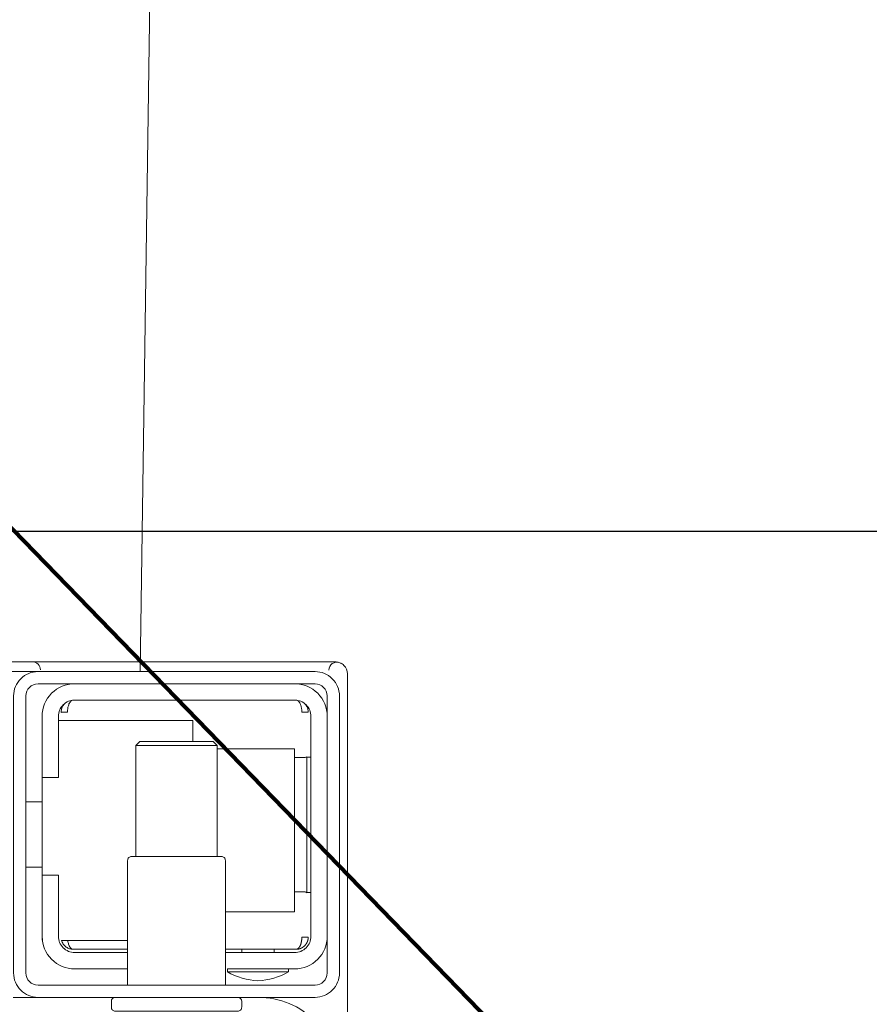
# Model space of a CAD drawing. Header units: millimetres. Extents: x 23192 to 177760, y -399809 to -79279.
# Tile 603 of 656: x 74715 to 74725, y -197707 to -197695. Entities that reach past the tile are written whole.
import ezdxf

# ---------------------------------------------------------------- set-up
doc = ezdxf.new("R2010")
doc.units = ezdxf.units.MM
doc.layers.get('0').update_dxf_attribs({"lineweight": 0})
doc.layers.add('!! 1_zabudowa GK', color=33, linetype='Continuous')
doc.layers.add('!! 2_wypos-sanitarne', color=240, linetype='Continuous', lineweight=9)
doc.layers.add('!!! WYTYCZNE DO KOSZTORYSU', color=1, linetype='Continuous', lineweight=140, plot=False)
doc.layers.add('!!_@ wypos sanit nd', color=7, linetype='Continuous', lineweight=0, plot=False)
doc.styles.add('SIMPLEX', font='simplex.shx', dxfattribs={"width": 0.77})
doc.dimstyles.new('OL PB 200', dxfattribs={"dimscale": 4, "dimtxt": 5, "dimasz": 0.2, "dimexe": 10, "dimexo": 10, "dimgap": 1, "dimtad": 1, "dimdec": 1, "dimrnd": 0.5, "dimzin": 9, "dimdsep": 46, "dimtxsty": 'SIMPLEX', "dimblk": 'thick_MSz', "dimcen": 0.1, "dimdle": 8, "dimse1": 1, "dimse2": 1, "dimclrd": 256, "dimclre": 256, "dimclrt": 3, "dimadec": 1, "dimazin": 2, "dimtfac": 1, "dimtdec": 1, "dimtix": 1, "dimtofl": 0, "dimtmove": 2, "dimatfit": 3, "dimldrblk": 'thick_MSz', "dimfxl": 10, "dimfxlon": 1, "dimtolj": 1, "dimlwd": -1, "dimlwe": -1, "dimarcsym": 0})

# ---------------------------------------------------------------- blocks, each defined once
blk = doc.blocks.new('A$C324a30b8')
for points in [[(-0.17832, -0.47832), (-0.17797, -0.23916), (-0.17727, -0.11958), (-0.17552, 0)], [(-0.17552, 0), (0.17552, 0)]]:
    blk.add_lwpolyline(points)
blk = doc.blocks.new('A$C4ebe9e89')
for points in [[(-0.15993, 0.04968), (-0.17248, 0.04968, 0.405519), (-0.172, 0.05018), (-0.172, 0.05088, 0.414214), (-0.1725, 0.05138), (-0.1875, 0.05138, 0.414214), (-0.188, 0.05088), (-0.188, 0.05018, 0.405519), (-0.18751, 0.04968), (-0.19, 0.04968, -0.414214), (-0.2, 0.05968), (-0.2, 0.13968, -0.266001), (-0.19506, 0.1483)], [(-0.18625, 0.04656, 0.119096), (-0.19, 0.04764, 0.119096), (-0.19375, 0.04656)], [(-0.186, 0.04818), (-0.186, 0.03288, 0.414214), (-0.1855, 0.03238), (-0.1745, 0.03238, 0.414214), (-0.174, 0.03288), (-0.174, 0.04818)], [(-0.1985, 0.04218, -0.414214), (-0.1945, 0.04618), (-0.18625, 0.04618), (-0.18625, 0.04656), (-0.19375, 0.04656), (-0.19375, 0.04618)], [(-0.174, 0.04618), (-0.1675, 0.04618, -0.414214), (-0.1635, 0.04218), (-0.16353, 0.04268)], [(-0.186, 0.04418), (-0.1945, 0.04418, 0.414214), (-0.1965, 0.04218), (-0.1965, 0.01518, 0.414214), (-0.1945, 0.01318), (-0.1675, 0.01318, 0.414214), (-0.1655, 0.01518), (-0.1655, 0.02268), (-0.1635, 0.02268), (-0.1635, 0.04218)], [(-0.1635, 0.03468), (-0.1655, 0.03468), (-0.1655, 0.04218, 0.414214), (-0.1675, 0.04418), (-0.174, 0.04418)], [(-0.1945, 0.02025), (-0.19515, 0.02024), (-0.19542, 0.02024), (-0.1956, 0.02024), (-0.19567, 0.02024, 0.116465), (-0.19589, 0.02018), (-0.19601, 0.02013), (-0.19601, 0.03683), (-0.19589, 0.03678, 0.116465), (-0.19567, 0.03672), (-0.19542, 0.03672), (-0.19515, 0.03672), (-0.1945, 0.03671)], [(-0.1675, 0.01118, 0.414214), (-0.1635, 0.01518), (-0.1635, 0.02268)], [(-0.1985, 0.01518, 0.414214), (-0.1945, 0.01118)], [(-0.20099, 0.00998, 0.198909), (-0.20055, 0.00892, 0.091301), (-0.20011, 0.00862)], [(-0.1633, 0.00948, 0.412536), (-0.1623, 0.00848), (-0.1125, 0.00848), (-0.11221, 0.00851), (-0.11193, 0.0086), (-0.11168, 0.00873), (-0.11145, 0.00892), (-0.11126, 0.00914), (-0.11112, 0.0094), (-0.11104, 0.00968)], [(-0.16237, 0.00849), (-0.16249, 0.00849), (-0.16269, 0.00849), (-0.16294, 0.00849), (-0.16323, 0.00849), (-0.16357, 0.00849), (-0.16393, 0.00849), (-0.16428, 0.00849), (-0.19771, 0.00849), (-0.19841, 0.00849), (-0.19903, 0.00849), (-0.19948, 0.00849), (-0.19961, 0.00849), (-0.19973, 0.00851), (-0.19984, 0.00853), (-0.20003, 0.00859, 0.517033), (-0.1987, 0.00952)]]:
    blk.add_lwpolyline(points, format="xyb")
for points in [[(-0.20099, 0.05497), (-0.20099, 0.00998)], [(-0.19478, 0.04378), (-0.186, 0.04378)], [(-0.192, 0.04418), (-0.192, 0.04378)], [(-0.188, 0.04418), (-0.188, 0.04378)], [(-0.16664, 0.04268), (-0.16666, 0.04284), (-0.16669, 0.04295), (-0.16672, 0.04306), (-0.16675, 0.04316), (-0.16679, 0.04326), (-0.16683, 0.04337), (-0.16689, 0.04346), (-0.16694, 0.04355), (-0.16701, 0.04363), (-0.1671, 0.0437), (-0.16718, 0.04375), (-0.16728, 0.04378), (-0.16718, 0.04377), (-0.16708, 0.04376), (-0.16696, 0.04373), (-0.16686, 0.0437), (-0.16677, 0.04367), (-0.16666, 0.04362), (-0.16657, 0.04357), (-0.16646, 0.0435), (-0.16636, 0.04342), (-0.16627, 0.04334), (-0.16618, 0.04324), (-0.1661, 0.04314), (-0.16603, 0.04303), (-0.16597, 0.04292), (-0.16592, 0.0428), (-0.16588, 0.04268), (-0.174, 0.04268)], [(-0.174, 0.04378), (-0.16722, 0.04378)], [(-0.185, 0.01918), (-0.1945, 0.01918), (-0.1945, 0.03918), (-0.186, 0.03918)], [(-0.19591, 0.03679), (-0.19602, 0.03679), (-0.19616, 0.03679), (-0.19632, 0.03679), (-0.1965, 0.03679)], [(-0.1615, 0.03368), (-0.1635, 0.03368)], [(-0.185, 0.03238), (-0.185, 0.01876), (-0.1845, 0.01826), (-0.1755, 0.01826), (-0.175, 0.01876), (-0.175, 0.03238)], [(-0.1615, 0.02568), (-0.1635, 0.02568)], [(-0.1965, 0.02017), (-0.19632, 0.02017), (-0.19616, 0.02017), (-0.19602, 0.02017), (-0.19591, 0.02017)], [(-0.175, 0.01876), (-0.185, 0.01876)], [(-0.182, 0.01826), (-0.182, 0.01568), (-0.1655, 0.01568)], [(-0.16636, 0.01353), (-0.16625, 0.01364), (-0.16618, 0.01371), (-0.16612, 0.01379), (-0.16606, 0.01388), (-0.166, 0.01398), (-0.16596, 0.01407), (-0.16592, 0.01417), (-0.16589, 0.01428), (-0.16586, 0.01438), (-0.16584, 0.01449), (-0.16583, 0.01459), (-0.16583, 0.01469), (-0.16593, 0.01468), (-0.16606, 0.01468), (-0.1663, 0.01468), (-0.1664, 0.01468), (-0.16651, 0.01468), (-0.16661, 0.01468), (-0.16661, 0.01458), (-0.16662, 0.01448), (-0.16663, 0.01438), (-0.16664, 0.01428), (-0.16665, 0.01418), (-0.16667, 0.01407), (-0.1667, 0.01397), (-0.16673, 0.01387), (-0.16676, 0.01377), (-0.1668, 0.01366), (-0.16685, 0.01356), (-0.1669, 0.01347), (-0.16697, 0.01338), (-0.16704, 0.01331), (-0.16712, 0.01325), (-0.16725, 0.01318), (-0.19475, 0.01318), (-0.19493, 0.01328), (-0.19501, 0.01336), (-0.19507, 0.01344), (-0.19513, 0.01353), (-0.19518, 0.01363), (-0.19522, 0.01372), (-0.19526, 0.01383), (-0.19529, 0.01393), (-0.19532, 0.01405), (-0.19534, 0.01415), (-0.19536, 0.01425), (-0.19537, 0.01435), (-0.19538, 0.01446), (-0.19538, 0.01458), (-0.19539, 0.01468), (-0.19617, 0.01467), (-0.19616, 0.01456), (-0.19615, 0.01446), (-0.19613, 0.01435), (-0.1961, 0.01425), (-0.19607, 0.01415), (-0.19603, 0.01405), (-0.19598, 0.01395), (-0.19592, 0.01386), (-0.19586, 0.01377), (-0.19579, 0.01369), (-0.19571, 0.01361), (-0.19563, 0.01353)]]:
    blk.add_lwpolyline(points)
for points in [[(-0.2, 0.01268), (-0.2, 0.04668, -0.414214), (-0.197, 0.04968), (-0.163, 0.04968, -0.414214), (-0.16, 0.04668), (-0.16, 0.01268, -0.414214), (-0.163, 0.00968), (-0.197, 0.00968, -0.414214)], [(-0.1615, 0.04668), (-0.1615, 0.01268, -0.414214), (-0.163, 0.01118), (-0.197, 0.01118, -0.414214), (-0.1985, 0.01268), (-0.1985, 0.04668, -0.414214), (-0.197, 0.04818), (-0.163, 0.04818, -0.414214)]]:
    blk.add_lwpolyline(points, format="xyb", close=True)
blk.add_lwpolyline([(-0.19467, 0.04378), (-0.19466, 0.04378), (-0.19466, 0.04378), (-0.19466, 0.04378), (-0.19466, 0.04378), (-0.19466, 0.04378), (-0.19466, 0.04378), (-0.19466, 0.04378), (-0.19466, 0.04378), (-0.19466, 0.04378), (-0.19466, 0.04378), (-0.19466, 0.04378), (-0.19466, 0.04378), (-0.19466, 0.04378), (-0.19466, 0.04378), (-0.19466, 0.04378), (-0.19466, 0.04378), (-0.19467, 0.04378), (-0.19467, 0.04378), (-0.19467, 0.04378), (-0.19467, 0.04378), (-0.19468, 0.04378), (-0.19468, 0.04378), (-0.19469, 0.04378), (-0.1947, 0.04378), (-0.1947, 0.04378), (-0.19471, 0.04378), (-0.19471, 0.04378), (-0.19471, 0.04378), (-0.19471, 0.04378), (-0.19472, 0.04378), (-0.19472, 0.04378), (-0.19472, 0.04377), (-0.19472, 0.04377), (-0.19473, 0.04377), (-0.19473, 0.04377), (-0.19473, 0.04377), (-0.19473, 0.04377), (-0.19473, 0.04377), (-0.19473, 0.04377), (-0.19474, 0.04377), (-0.19474, 0.04377), (-0.19474, 0.04377), (-0.19474, 0.04377), (-0.19474, 0.04377), (-0.19475, 0.04377), (-0.19475, 0.04377), (-0.19475, 0.04377), (-0.19475, 0.04377), (-0.19476, 0.04377), (-0.19476, 0.04377), (-0.19476, 0.04377), (-0.19477, 0.04376), (-0.19477, 0.04376), (-0.19477, 0.04376), (-0.19478, 0.04376), (-0.19479, 0.04376), (-0.19479, 0.04376), (-0.1948, 0.04375), (-0.19481, 0.04375), (-0.19481, 0.04375), (-0.19482, 0.04374), (-0.19483, 0.04374), (-0.19483, 0.04374), (-0.19484, 0.04373), (-0.19485, 0.04373), (-0.19485, 0.04373), (-0.19486, 0.04372), (-0.19487, 0.04372), (-0.19488, 0.04371), (-0.19488, 0.04371), (-0.19489, 0.0437), (-0.1949, 0.0437), (-0.1949, 0.04369), (-0.19491, 0.04369), (-0.19492, 0.04368), (-0.19493, 0.04368), (-0.19493, 0.04367), (-0.19494, 0.04367), (-0.19495, 0.04366), (-0.19495, 0.04366), (-0.19496, 0.04365), (-0.19497, 0.04364), (-0.19497, 0.04364), (-0.19498, 0.04363), (-0.19499, 0.04362), (-0.19499, 0.04362), (-0.195, 0.04361), (-0.19501, 0.0436), (-0.19501, 0.04359), (-0.19502, 0.04359), (-0.19503, 0.04358), (-0.19503, 0.04357), (-0.19504, 0.04356), (-0.19504, 0.04356), (-0.19505, 0.04355), (-0.19506, 0.04354), (-0.19506, 0.04353), (-0.19507, 0.04352), (-0.19508, 0.04351), (-0.19508, 0.0435), (-0.19509, 0.04349), (-0.19509, 0.04349), (-0.1951, 0.04348), (-0.19511, 0.04347), (-0.19511, 0.04346), (-0.19512, 0.04345), (-0.19512, 0.04344), (-0.19513, 0.04343), (-0.19513, 0.04342), (-0.19514, 0.04341), (-0.19515, 0.0434), (-0.19515, 0.04339), (-0.19516, 0.04338), (-0.19516, 0.04337), (-0.19517, 0.04336), (-0.19517, 0.04334), (-0.19518, 0.04333), (-0.19518, 0.04332), (-0.19519, 0.04331), (-0.19519, 0.0433), (-0.1952, 0.04329), (-0.1952, 0.04328), (-0.19521, 0.04327), (-0.19521, 0.04325), (-0.19522, 0.04324), (-0.19522, 0.04323), (-0.19523, 0.04322), (-0.19523, 0.04321), (-0.19524, 0.04319), (-0.19524, 0.04318), (-0.19525, 0.04317), (-0.19525, 0.04316), (-0.19526, 0.04313), (-0.19527, 0.04311), (-0.19527, 0.04308), (-0.19528, 0.04306), (-0.19529, 0.04303), (-0.1953, 0.043), (-0.1953, 0.04298), (-0.19531, 0.04295), (-0.19532, 0.04292), (-0.19532, 0.0429), (-0.19533, 0.04287), (-0.19533, 0.04285), (-0.19534, 0.04282), (-0.19534, 0.04279), (-0.19535, 0.04277), (-0.19535, 0.04274), (-0.19536, 0.04271), (-0.19536, 0.04269), (-0.19536, 0.04266), (-0.19537, 0.04263), (-0.19537, 0.04261), (-0.19537, 0.04258), (-0.19537, 0.04257), (-0.19537, 0.04256), (-0.19537, 0.04255), (-0.19537, 0.04255), (-0.19537, 0.04254), (-0.19538, 0.04253), (-0.19538, 0.04253), (-0.19538, 0.04252), (-0.19538, 0.04252), (-0.19538, 0.04251), (-0.19538, 0.04251), (-0.19538, 0.0425), (-0.19538, 0.04249), (-0.19538, 0.04249), (-0.19538, 0.04248), (-0.19538, 0.04248), (-0.19538, 0.04248), (-0.19538, 0.04247), (-0.19538, 0.04247), (-0.19538, 0.04246), (-0.19538, 0.04246), (-0.19538, 0.04246), (-0.19538, 0.04245), (-0.19538, 0.04245), (-0.19538, 0.04245), (-0.19538, 0.04244), (-0.19538, 0.04244), (-0.19538, 0.04244), (-0.19538, 0.04244), (-0.19538, 0.04243), (-0.19538, 0.04243), (-0.19538, 0.04243), (-0.19538, 0.04242), (-0.19538, 0.04242), (-0.19538, 0.04241), (-0.19538, 0.04241), (-0.19538, 0.0424), (-0.19538, 0.0424), (-0.19538, 0.04239), (-0.19538, 0.04239), (-0.19538, 0.04239), (-0.19538, 0.04238), (-0.19538, 0.04238), (-0.19538, 0.04237), (-0.19538, 0.04237), (-0.19538, 0.04236), (-0.19538, 0.04236), (-0.19538, 0.04235), (-0.19538, 0.04235), (-0.19538, 0.04234), (-0.19538, 0.04234), (-0.19538, 0.04234), (-0.19538, 0.04233), (-0.19538, 0.04232), (-0.19538, 0.04232), (-0.19538, 0.04231), (-0.19538, 0.04231), (-0.19538, 0.04231), (-0.19538, 0.0423), (-0.19538, 0.0423), (-0.19538, 0.04229), (-0.19538, 0.04229), (-0.19538, 0.04229), (-0.19538, 0.04229), (-0.19538, 0.04228), (-0.19538, 0.04228), (-0.19538, 0.04228), (-0.19538, 0.04228), (-0.19539, 0.04228), (-0.19539, 0.04228), (-0.19539, 0.04228), (-0.19539, 0.04227), (-0.19539, 0.04227), (-0.1954, 0.04227), (-0.1954, 0.04227), (-0.1954, 0.04227), (-0.1954, 0.04227), (-0.19541, 0.04227), (-0.19541, 0.04227), (-0.19542, 0.04227), (-0.19542, 0.04227), (-0.19543, 0.04228), (-0.19544, 0.04228), (-0.19545, 0.04228), (-0.19545, 0.04228), (-0.19546, 0.04228), (-0.19546, 0.04228), (-0.19546, 0.04228), (-0.19547, 0.04228), (-0.19548, 0.04228), (-0.19549, 0.04228), (-0.19549, 0.04228), (-0.1955, 0.04228), (-0.19551, 0.04228), (-0.19552, 0.04228), (-0.19553, 0.04228), (-0.19554, 0.04228), (-0.19555, 0.04228), (-0.19556, 0.04228), (-0.19557, 0.04228), (-0.19558, 0.04228), (-0.19559, 0.04228), (-0.19561, 0.04228), (-0.19563, 0.04228), (-0.19565, 0.04228), (-0.19568, 0.04228), (-0.1957, 0.04228), (-0.19574, 0.04228), (-0.19576, 0.04228), (-0.19578, 0.04228), (-0.19595, 0.04228), (-0.19596, 0.04228), (-0.19598, 0.04228), (-0.19599, 0.04228), (-0.196, 0.04228), (-0.19602, 0.04228), (-0.19603, 0.04228), (-0.19604, 0.04228), (-0.19605, 0.04228), (-0.19606, 0.04228), (-0.19607, 0.04228), (-0.19608, 0.04228), (-0.19609, 0.04228), (-0.1961, 0.04228), (-0.19611, 0.04228), (-0.19612, 0.04228), (-0.19613, 0.04229), (-0.19613, 0.04229), (-0.19614, 0.04229), (-0.19614, 0.04229), (-0.19615, 0.04229), (-0.19615, 0.04229), (-0.19615, 0.04229), (-0.19615, 0.04229), (-0.19616, 0.04229), (-0.19616, 0.04229), (-0.19616, 0.04228), (-0.19616, 0.04228), (-0.19616, 0.04228), (-0.19616, 0.04228), (-0.19616, 0.04228), (-0.19616, 0.04228), (-0.19616, 0.04227), (-0.19616, 0.04227), (-0.19616, 0.04227), (-0.19617, 0.04227), (-0.19617, 0.04227), (-0.19617, 0.04227), (-0.19617, 0.04227), (-0.19617, 0.04227), (-0.19617, 0.04227), (-0.19617, 0.04227), (-0.19617, 0.04228), (-0.19617, 0.04228), (-0.19617, 0.04228), (-0.19617, 0.04229), (-0.19617, 0.04229), (-0.19617, 0.04229), (-0.19617, 0.0423), (-0.19617, 0.04231), (-0.19617, 0.04232), (-0.19617, 0.04233), (-0.19617, 0.04234), (-0.19616, 0.04234), (-0.19616, 0.04234), (-0.19616, 0.04235), (-0.19616, 0.04235), (-0.19616, 0.04236), (-0.19616, 0.04236), (-0.19616, 0.04237), (-0.19616, 0.04238), (-0.19616, 0.04239), (-0.19616, 0.04239), (-0.19616, 0.0424), (-0.19616, 0.0424), (-0.19616, 0.04241), (-0.19616, 0.04241), (-0.19616, 0.04241), (-0.19616, 0.04242), (-0.19616, 0.04242), (-0.19616, 0.04243), (-0.19616, 0.04243), (-0.19616, 0.04244), (-0.19616, 0.04244), (-0.19616, 0.04245), (-0.19616, 0.04245), (-0.19616, 0.04246), (-0.19616, 0.04246), (-0.19615, 0.04246), (-0.19615, 0.04246), (-0.19615, 0.04247), (-0.19615, 0.04247), (-0.19615, 0.04248), (-0.19615, 0.04248), (-0.19615, 0.04248), (-0.19615, 0.04249), (-0.19615, 0.04249), (-0.19615, 0.0425), (-0.19615, 0.04251), (-0.19615, 0.04251), (-0.19615, 0.04252), (-0.19615, 0.04252), (-0.19614, 0.04253), (-0.19614, 0.04254), (-0.19614, 0.04254), (-0.19614, 0.04255), (-0.19614, 0.04256), (-0.19614, 0.04256), (-0.19614, 0.04257), (-0.19614, 0.04258), (-0.19613, 0.04259), (-0.19613, 0.0426), (-0.19613, 0.0426), (-0.19613, 0.04261), (-0.19612, 0.04263), (-0.19612, 0.04264), (-0.19612, 0.04266), (-0.19611, 0.04268), (-0.19611, 0.04269), (-0.1961, 0.04271), (-0.1961, 0.04273), (-0.19609, 0.04274), (-0.19609, 0.04276), (-0.19608, 0.04277), (-0.19608, 0.04279), (-0.19607, 0.04281), (-0.19606, 0.04282), (-0.19606, 0.04284), (-0.19605, 0.04285), (-0.19605, 0.04287), (-0.19604, 0.04288), (-0.19603, 0.0429), (-0.19602, 0.04291), (-0.19602, 0.04293), (-0.19601, 0.04295), (-0.196, 0.04296), (-0.19599, 0.04298), (-0.19599, 0.04299), (-0.19598, 0.043), (-0.19597, 0.04302), (-0.19596, 0.04303), (-0.19595, 0.04305), (-0.19595, 0.04306), (-0.19594, 0.04308), (-0.19593, 0.04309), (-0.19592, 0.04311), (-0.19591, 0.04312), (-0.1959, 0.04313), (-0.19589, 0.04315), (-0.19588, 0.04316), (-0.19587, 0.04317), (-0.19586, 0.04319), (-0.19585, 0.0432), (-0.19584, 0.04321), (-0.19583, 0.04323), (-0.19582, 0.04324), (-0.19581, 0.04325), (-0.1958, 0.04327), (-0.19578, 0.04328), (-0.19577, 0.04329), (-0.19576, 0.0433), (-0.19575, 0.04332), (-0.19574, 0.04333), (-0.19573, 0.04334), (-0.19571, 0.04335), (-0.1957, 0.04336), (-0.19569, 0.04338), (-0.19568, 0.04339), (-0.19567, 0.0434), (-0.19565, 0.04341), (-0.19564, 0.04342), (-0.19563, 0.04343), (-0.19561, 0.04344), (-0.1956, 0.04345), (-0.19559, 0.04346), (-0.19557, 0.04347), (-0.19556, 0.04348), (-0.19555, 0.04349), (-0.19553, 0.0435), (-0.19552, 0.04351), (-0.19551, 0.04352), (-0.19549, 0.04353), (-0.19548, 0.04354), (-0.19546, 0.04355), (-0.19545, 0.04356), (-0.19543, 0.04357), (-0.19542, 0.04358), (-0.19541, 0.04358), (-0.19539, 0.04359), (-0.19538, 0.0436), (-0.19536, 0.04361), (-0.19535, 0.04362), (-0.19533, 0.04362), (-0.19532, 0.04363), (-0.1953, 0.04364), (-0.19529, 0.04365), (-0.19527, 0.04365), (-0.19525, 0.04366), (-0.19524, 0.04367), (-0.19522, 0.04367), (-0.19521, 0.04368), (-0.19519, 0.04368), (-0.19518, 0.04369), (-0.19516, 0.0437), (-0.19514, 0.0437), (-0.19513, 0.04371), (-0.19511, 0.04371), (-0.1951, 0.04372), (-0.19508, 0.04372), (-0.19506, 0.04373), (-0.19505, 0.04373), (-0.19503, 0.04373), (-0.19501, 0.04374), (-0.195, 0.04374), (-0.19498, 0.04375), (-0.19496, 0.04375), (-0.19495, 0.04375), (-0.19493, 0.04376), (-0.19491, 0.04376), (-0.19491, 0.04376), (-0.1949, 0.04376), (-0.19489, 0.04376), (-0.19488, 0.04376), (-0.19487, 0.04377), (-0.19486, 0.04377), (-0.19485, 0.04377), (-0.19483, 0.04377), (-0.19482, 0.04377), (-0.19481, 0.04377), (-0.1948, 0.04377), (-0.19479, 0.04377), (-0.19479, 0.04377), (-0.19478, 0.04377), (-0.19478, 0.04378), (-0.19477, 0.04378), (-0.19476, 0.04378), (-0.19475, 0.04378), (-0.19475, 0.04378), (-0.19474, 0.04378), (-0.19474, 0.04378), (-0.19473, 0.04378), (-0.19473, 0.04378), (-0.19471, 0.04378), (-0.1947, 0.04378), (-0.1947, 0.04378), (-0.19469, 0.04378), (-0.19469, 0.04378), (-0.19469, 0.04378), (-0.19469, 0.04378), (-0.19469, 0.04378), (-0.19468, 0.04378), (-0.19468, 0.04378), (-0.19468, 0.04378), (-0.19467, 0.04378), (-0.19467, 0.04378), (-0.19467, 0.04378), (-0.19467, 0.04378)], close=True)
blk = doc.blocks.new('thick_MSz')
for p, q in [((0, 15), (0, -15)), ((-10, 0), (10, 0))]:
    blk.add_line(p, q)
at = {"const_width": 2, "elevation": 2}
blk.add_lwpolyline([(-7.071, -7.071), (7.071, 7.071)], dxfattribs=at)
blk = doc.blocks.new('*D1793')
at = {"transparency": 16777216}
blk.add_line((74545.846, -197804.085), (74754.493, -197804.085), dxfattribs=at)
at = {"layer": 'DEFPOINTS', "color": 0, "transparency": 16777216}
for p in [(74545.046, -197700.762), (74755.293, -197700.762), (74755.293, -197804.085)]:
    blk.add_point(p, dxfattribs=at)
at = {"transparency": 16777216, "xscale": 0.8, "yscale": 0.8, "zscale": 0.8, "rotation": 180}
blk.add_blockref('thick_MSz', (74545.046, -197804.085), dxfattribs=at)
at = {"transparency": 16777216, "xscale": 0.8, "yscale": 0.8, "zscale": 0.8}
blk.add_blockref('thick_MSz', (74755.293, -197804.085), dxfattribs=at)
at = {"color": 3, "transparency": 16777216, "insert": (74650.17, -197790.085), "char_height": 20, "attachment_point": 5, "style": 'SIMPLEX'}
blk.add_mtext('\\A1;210', dxfattribs=at)

msp = doc.modelspace()

# ---------------------------------------------------------------- linework, layer by layer
at = {"layer": '!! 1_zabudowa GK'}
msp.add_lwpolyline([(74755.29274, -197701.0883), (74545.04643, -197701.0883)], dxfattribs=at)
at = {"layer": '!!! WYTYCZNE DO KOSZTORYSU'}
msp.add_lwpolyline([(75019.42327, -198014.5883), (74479.42327, -197458.5883)], dxfattribs=at)

# ---------------------------------------------------------------- block references
at = {"layer": '!! 2_wypos-sanitarne', "xscale": 100, "yscale": 100, "zscale": 100, "rotation": 180}
msp.add_blockref('A$C324a30b8', (74698.9351, -197702.80925), dxfattribs=at)
at = {"layer": '!!_@ wypos sanit nd', "xscale": 100, "yscale": 100, "zscale": 100, "rotation": 180}
msp.add_blockref('A$C4ebe9e89', (74698.9351, -197701.84125), dxfattribs=at)

# ---------------------------------------------------------------- dimensions: what is measured, and where the dimension line sits
dim = msp.add_linear_dim(base=(74755.29274, -197804.08482), p1=(74545.04643, -197700.76241), p2=(74755.29274, -197700.76241), dimstyle='OL PB 200')
dim.commit()
dim.dimension.update_dxf_attribs({"geometry": '*D1793', "text_midpoint": (74650.16959, -197790.08482)})

doc.saveas('drawing.dxf')
